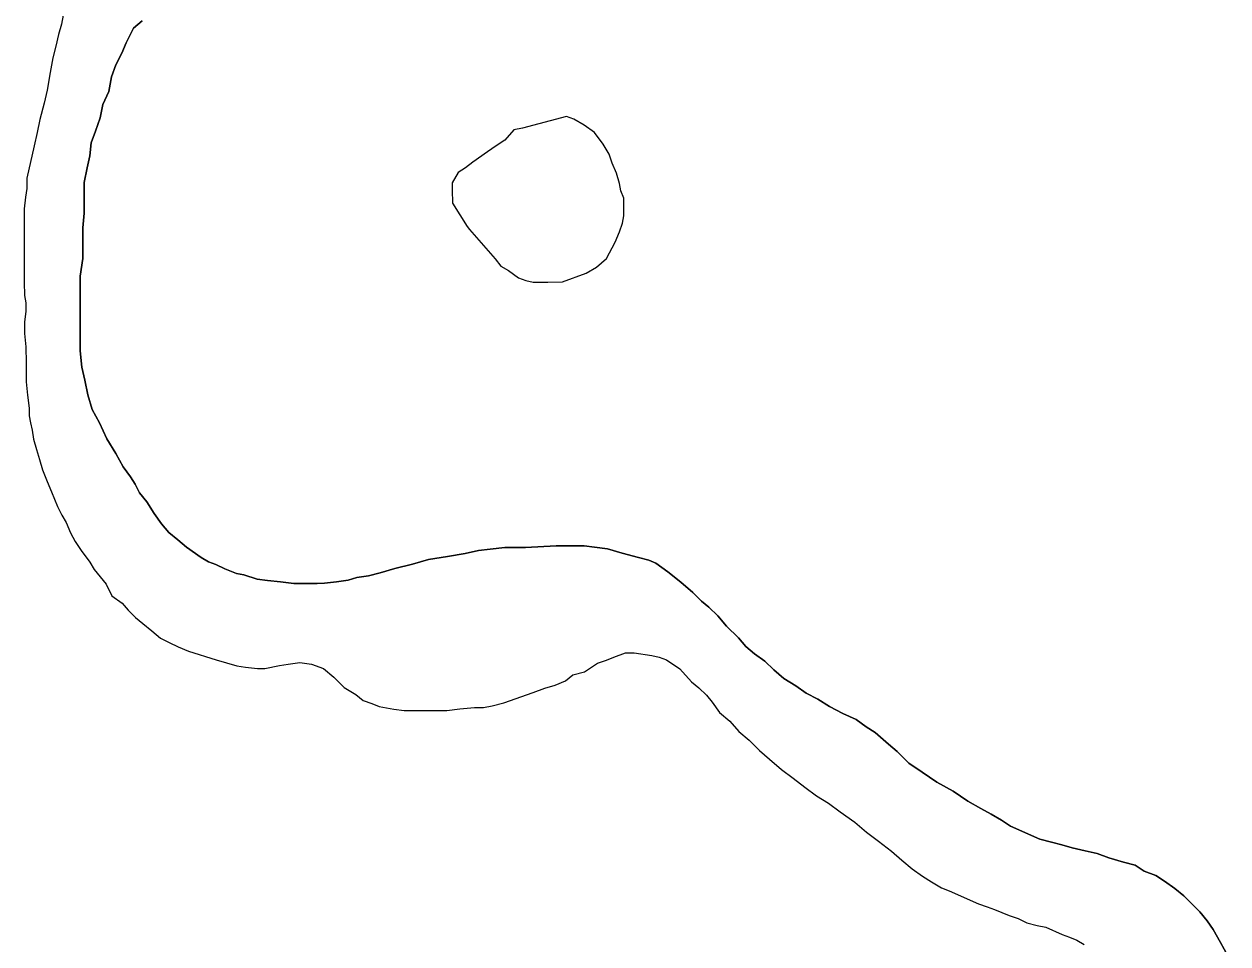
# Model space of a CAD drawing. Extents: x 2010165 to 2382125, y 1060529 to 1407316.
# Drawn here: x 2133029 to 2134676, y 1238386 to 1239645 of the extents above; entities that cross this region are included whole.
import ezdxf

# ---------------------------------------------------------------- set-up
doc = ezdxf.new("R2010")
doc.units = 0
doc.layers.add('GM_X_Major_River', color=7, linetype='Continuous')
doc.layers.add('GM_X_Minor_Lake', color=7, linetype='Continuous')

msp = doc.modelspace()

# ---------------------------------------------------------------- linework, layer by layer
at = {"layer": 'GM_X_Major_River'}
for points in [[(2133081.9, 1239657.1), (2133079.9, 1239645.1), (2133075.9, 1239631), (2133072, 1239614.9), (2133068, 1239598.9), (2133064.1, 1239578.8), (2133060.1, 1239554.7), (2133056.2, 1239536.6), (2133050.2, 1239514.5), (2133046.3, 1239496.5), (2133042.3, 1239478.4), (2133032.5, 1239434.2), (2133032.5, 1239420.2), (2133030.5, 1239408.1), (2133028.6, 1239392.1), (2133028.6, 1239374), (2133028.7, 1239347.9), (2133028.8, 1239327.8), (2133028.9, 1239309.8), (2133028.9, 1239291.7), (2133029, 1239273.7), (2133031, 1239263.6), (2133031.1, 1239251.6), (2133029.1, 1239237.6), (2133029.2, 1239221.5), (2133031.2, 1239203.4), (2133031.3, 1239181.4), (2133031.4, 1239155.3), (2133033.5, 1239137.2), (2133035.5, 1239119.2), (2133035.6, 1239109.1), (2133037.6, 1239099.1), (2133039.7, 1239089.1), (2133041.7, 1239077.1), (2133045.8, 1239063), (2133049.8, 1239049), (2133053.9, 1239035), (2133060, 1239018.9), (2133066, 1239004.9), (2133074.1, 1238984.9), (2133080.2, 1238972.8), (2133086.3, 1238962.8), (2133092.3, 1238948.8), (2133098.4, 1238936.8), (2133106.5, 1238924.8), (2133118.5, 1238908.7), (2133124.6, 1238898.7), (2133132.7, 1238888.7)], [(2133081.9, 1239657.1), (2133079.9, 1239645.1), (2133075.9, 1239631), (2133072, 1239614.9), (2133068, 1239598.9), (2133064.1, 1239578.8), (2133060.1, 1239554.7), (2133056.2, 1239536.6), (2133050.2, 1239514.5), (2133046.3, 1239496.5), (2133042.3, 1239478.4), (2133032.5, 1239434.2), (2133032.5, 1239420.2), (2133030.5, 1239408.1), (2133028.6, 1239392.1), (2133028.6, 1239374), (2133028.7, 1239347.9), (2133028.8, 1239327.8), (2133028.9, 1239309.8), (2133028.9, 1239291.7), (2133029, 1239273.7), (2133031, 1239263.6), (2133031.1, 1239251.6), (2133029.1, 1239237.6), (2133029.2, 1239221.5), (2133031.2, 1239203.4), (2133031.3, 1239181.4), (2133031.4, 1239155.3), (2133033.5, 1239137.2), (2133035.5, 1239119.2), (2133035.6, 1239109.1), (2133037.6, 1239099.1), (2133039.7, 1239089.1), (2133041.7, 1239077.1), (2133045.8, 1239063), (2133049.8, 1239049), (2133053.9, 1239035), (2133060, 1239018.9), (2133066, 1239004.9), (2133074.1, 1238984.9), (2133080.2, 1238972.8), (2133086.3, 1238962.8), (2133092.3, 1238948.8), (2133098.4, 1238936.8), (2133106.5, 1238924.8), (2133118.5, 1238908.7), (2133124.6, 1238898.7), (2133132.7, 1238888.7)], [(2133190.2, 1239649.4), (2133178.2, 1239639.3), (2133168.3, 1239619.3), (2133162.3, 1239605.2), (2133154.3, 1239589.1), (2133148.4, 1239573), (2133144.4, 1239553), (2133136.5, 1239534.9), (2133132.5, 1239516.8), (2133126.5, 1239498.7), (2133120.6, 1239482.6), (2133118.6, 1239464.6), (2133114.7, 1239448.5), (2133110.7, 1239428.4), (2133110.8, 1239408.4), (2133110.9, 1239386.3), (2133108.9, 1239366.2), (2133109, 1239346.2), (2133109.1, 1239324.1), (2133105.2, 1239300), (2133105.4, 1239227.8), (2133105.5, 1239197.7), (2133107.6, 1239175.6), (2133111.7, 1239157.6), (2133115.8, 1239137.5), (2133121.8, 1239117.4), (2133131.9, 1239099.4), (2133142, 1239077.4), (2133154.2, 1239057.3), (2133164.2, 1239039.3), (2133174.3, 1239025.3), (2133180.4, 1239015.3), (2133186.4, 1239003.3), (2133196.5, 1238991.3), (2133206.6, 1238975.2), (2133216.7, 1238961.2), (2133226.8, 1238949.2), (2133238.8, 1238939.2), (2133250.9, 1238929.2), (2133271, 1238915.2), (2133281.1, 1238909.2), (2133291.1, 1238905.3), (2133303.2, 1238899.3), (2133319.3, 1238893.3), (2133329.3, 1238891.3), (2133347.4, 1238885.4), (2133361.4, 1238883.4), (2133379.5, 1238881.5), (2133397.6, 1238879.5), (2133415.6, 1238879.6), (2133429.7, 1238879.6), (2133439.7, 1238879.7), (2133455.8, 1238881.7), (2133471.8, 1238883.8), (2133483.8, 1238887.8), (2133499.9, 1238889.9), (2133515.9, 1238893.9), (2133536, 1238900), (2133560, 1238906.1), (2133582.1, 1238912.2), (2133608.1, 1238916.3), (2133632.2, 1238920.4), (2133650.3, 1238924.5), (2133666.3, 1238926.5), (2133686.4, 1238928.6), (2133698.4, 1238928.6), (2133714.5, 1238928.7), (2133756.6, 1238930.8), (2133768.6, 1238930.9), (2133782.7, 1238930.9), (2133794.7, 1238930.9), (2133808.8, 1238929), (2133826.8, 1238927), (2133846.9, 1238921.1), (2133869, 1238915.1), (2133883.1, 1238911.2), (2133893.1, 1238907.2), (2133909.2, 1238895.2), (2133927.3, 1238881.2), (2133943.4, 1238867.2), (2133955.5, 1238855.2), (2133965.6, 1238847.2), (2133977.6, 1238835.2), (2133989.7, 1238821.2), (2134005.8, 1238805.2), (2134015.9, 1238793.2), (2134028, 1238783.2), (2134042.1, 1238773.2), (2134054.2, 1238761.2), (2134068.2, 1238749.2), (2134084.3, 1238739.2), (2134098.4, 1238729.2), (2134114.5, 1238721.3), (2134130.6, 1238711.3), (2134148.7, 1238701.3)], [(2134148.7, 1238701.3), (2134130.6, 1238711.3), (2134114.5, 1238721.3), (2134098.4, 1238729.2), (2134084.3, 1238739.2), (2134068.2, 1238749.2), (2134054.2, 1238761.2), (2134042.1, 1238773.2), (2134028, 1238783.2), (2134015.9, 1238793.2), (2134005.8, 1238805.2), (2133989.7, 1238821.2), (2133977.6, 1238835.2), (2133965.6, 1238847.2), (2133955.5, 1238855.2), (2133943.4, 1238867.2), (2133927.3, 1238881.2), (2133909.2, 1238895.2), (2133893.1, 1238907.2), (2133883.1, 1238911.2), (2133869, 1238915.1), (2133846.9, 1238921.1), (2133826.8, 1238927), (2133808.8, 1238929), (2133794.7, 1238930.9), (2133782.7, 1238930.9), (2133768.6, 1238930.9), (2133756.6, 1238930.8), (2133714.5, 1238928.7), (2133698.4, 1238928.6), (2133686.4, 1238928.6), (2133666.3, 1238926.5), (2133650.3, 1238924.5), (2133632.2, 1238920.4), (2133608.1, 1238916.3), (2133582.1, 1238912.2), (2133560, 1238906.1), (2133536, 1238900), (2133515.9, 1238893.9), (2133499.9, 1238889.9), (2133483.8, 1238887.8), (2133471.8, 1238883.8), (2133455.8, 1238881.7), (2133439.7, 1238879.7), (2133429.7, 1238879.6), (2133415.6, 1238879.6), (2133397.6, 1238879.5), (2133379.5, 1238881.5), (2133361.4, 1238883.4), (2133347.4, 1238885.4), (2133329.3, 1238891.3), (2133319.3, 1238893.3), (2133303.2, 1238899.3), (2133291.1, 1238905.3), (2133281.1, 1238909.2), (2133271, 1238915.2), (2133250.9, 1238929.2), (2133238.8, 1238939.2), (2133226.8, 1238949.2), (2133216.7, 1238961.2), (2133206.6, 1238975.2), (2133196.5, 1238991.3), (2133186.4, 1239003.3), (2133180.4, 1239015.3), (2133174.3, 1239025.3), (2133164.2, 1239039.3), (2133154.2, 1239057.3), (2133142, 1239077.4), (2133131.9, 1239099.4), (2133121.8, 1239117.4), (2133115.8, 1239137.5), (2133111.7, 1239157.6), (2133107.6, 1239175.6), (2133105.5, 1239197.7), (2133105.4, 1239227.8), (2133105.2, 1239300), (2133109.1, 1239324.1), (2133109, 1239346.2), (2133108.9, 1239366.2), (2133110.9, 1239386.3), (2133110.8, 1239408.4), (2133110.7, 1239428.4), (2133114.7, 1239448.5), (2133118.6, 1239464.6), (2133120.6, 1239482.6), (2133126.5, 1239498.7), (2133132.5, 1239516.8), (2133136.5, 1239534.9), (2133144.4, 1239553), (2133148.4, 1239573), (2133154.3, 1239589.1), (2133162.3, 1239605.2), (2133168.3, 1239619.3), (2133178.2, 1239639.3), (2133190.2, 1239649.4)], [(2133132.7, 1238888.7), (2133140.7, 1238878.7), (2133148.8, 1238862.7), (2133162.9, 1238852.7), (2133171, 1238842.7), (2133181, 1238832.7), (2133191.1, 1238824.7), (2133203.2, 1238814.7), (2133215.2, 1238804.7), (2133227.3, 1238798.7), (2133239.3, 1238792.7), (2133253.4, 1238786.8), (2133291.6, 1238774.8), (2133305.6, 1238770.9), (2133319.7, 1238766.9), (2133331.7, 1238764.9), (2133347.8, 1238763), (2133357.8, 1238763), (2133377.9, 1238767.1), (2133389.9, 1238769.1), (2133406, 1238771.2), (2133422, 1238769.2), (2133438.1, 1238763.3), (2133452.2, 1238751.3), (2133466.3, 1238737.3), (2133482.4, 1238727.3), (2133492.4, 1238719.3), (2133504.5, 1238715.3), (2133514.5, 1238711.3), (2133534.6, 1238707.4), (2133548.7, 1238705.4), (2133562.7, 1238705.5), (2133578.8, 1238705.5), (2133592.8, 1238705.6), (2133606.9, 1238705.6), (2133624.9, 1238707.7), (2133645, 1238709.7), (2133657, 1238709.8), (2133669, 1238711.8), (2133685.1, 1238715.9), (2133725.2, 1238730.1), (2133741.2, 1238736.1), (2133755.2, 1238740.2), (2133769.3, 1238746.2), (2133779.3, 1238754.3), (2133795.3, 1238758.4), (2133813.3, 1238770.5), (2133825.3, 1238774.5), (2133835.4, 1238778.6), (2133851.4, 1238784.6), (2133863.4, 1238784.7), (2133887.5, 1238780.8), (2133897.6, 1238778.8), (2133907.6, 1238774.8), (2133925.7, 1238762.8), (2133941.8, 1238744.8), (2133951.9, 1238736.8), (2133962, 1238726.8), (2133970, 1238716.8), (2133980.1, 1238702.8), (2133994.2, 1238690.8), (2134006.3, 1238676.8), (2134020.4, 1238664.8), (2134034.5, 1238650.8), (2134048.5, 1238638.8), (2134064.7, 1238624.8), (2134080.7, 1238612.8), (2134096.8, 1238600.8), (2134112.9, 1238588.8), (2134129, 1238578.8), (2134145.1, 1238566.8), (2134165.2, 1238552.9), (2134181.3, 1238538.9), (2134197.4, 1238526.9), (2134215.5, 1238512.9), (2134229.6, 1238500.9), (2134243.7, 1238488.9), (2134257.8, 1238478.9), (2134269.9, 1238470.9), (2134283.9, 1238462.9), (2134294, 1238459), (2134334.2, 1238441), (2134346.2, 1238437.1), (2134356.3, 1238433.1), (2134366.3, 1238429.1), (2134376.4, 1238425.1), (2134388.4, 1238421.1), (2134400.5, 1238415.1), (2134414.5, 1238411.2), (2134426.6, 1238409.2), (2134448.7, 1238399.2), (2134458.7, 1238395.3), (2134468.8, 1238391.3), (2134478.8, 1238385.3)], [(2133132.7, 1238888.7), (2133140.7, 1238878.7), (2133148.8, 1238862.7), (2133162.9, 1238852.7), (2133171, 1238842.7), (2133181, 1238832.7), (2133191.1, 1238824.7), (2133203.2, 1238814.7), (2133215.2, 1238804.7), (2133227.3, 1238798.7), (2133239.3, 1238792.7), (2133253.4, 1238786.8), (2133291.6, 1238774.8), (2133305.6, 1238770.9), (2133319.7, 1238766.9), (2133331.7, 1238764.9), (2133347.8, 1238763), (2133357.8, 1238763), (2133377.9, 1238767.1), (2133389.9, 1238769.1), (2133406, 1238771.2), (2133422, 1238769.2), (2133438.1, 1238763.3), (2133452.2, 1238751.3), (2133466.3, 1238737.3), (2133482.4, 1238727.3), (2133492.4, 1238719.3), (2133504.5, 1238715.3), (2133514.5, 1238711.3), (2133534.6, 1238707.4), (2133548.7, 1238705.4), (2133562.7, 1238705.5), (2133578.8, 1238705.5), (2133592.8, 1238705.6), (2133606.9, 1238705.6), (2133624.9, 1238707.7), (2133645, 1238709.7), (2133657, 1238709.8), (2133669, 1238711.8), (2133685.1, 1238715.9), (2133725.2, 1238730.1), (2133741.2, 1238736.1), (2133755.2, 1238740.2), (2133769.3, 1238746.2), (2133779.3, 1238754.3), (2133795.3, 1238758.4), (2133813.3, 1238770.5), (2133825.3, 1238774.5), (2133835.4, 1238778.6), (2133851.4, 1238784.6), (2133863.4, 1238784.7), (2133887.5, 1238780.8), (2133897.6, 1238778.8), (2133907.6, 1238774.8), (2133925.7, 1238762.8), (2133941.8, 1238744.8), (2133951.9, 1238736.8), (2133962, 1238726.8), (2133970, 1238716.8), (2133980.1, 1238702.8), (2133994.2, 1238690.8), (2134006.3, 1238676.8), (2134020.4, 1238664.8), (2134034.5, 1238650.8), (2134048.5, 1238638.8), (2134064.7, 1238624.8), (2134080.7, 1238612.8), (2134096.8, 1238600.8), (2134112.9, 1238588.8), (2134129, 1238578.8), (2134145.1, 1238566.8), (2134165.2, 1238552.9), (2134181.3, 1238538.9), (2134197.4, 1238526.9), (2134215.5, 1238512.9), (2134229.6, 1238500.9), (2134243.7, 1238488.9), (2134257.8, 1238478.9), (2134269.9, 1238470.9), (2134283.9, 1238462.9), (2134294, 1238459), (2134334.2, 1238441), (2134346.2, 1238437.1), (2134356.3, 1238433.1), (2134366.3, 1238429.1), (2134376.4, 1238425.1), (2134388.4, 1238421.1), (2134400.5, 1238415.1), (2134414.5, 1238411.2), (2134426.6, 1238409.2), (2134448.7, 1238399.2), (2134458.7, 1238395.3), (2134468.8, 1238391.3), (2134478.8, 1238385.3)], [(2134148.7, 1238701.3), (2134166.8, 1238693.3), (2134180.8, 1238683.3), (2134192.9, 1238675.4), (2134211, 1238659.4), (2134223.1, 1238649.4), (2134239.2, 1238633.4), (2134257.3, 1238621.4), (2134277.4, 1238607.4), (2134299.5, 1238595.4), (2134319.6, 1238581.4), (2134337.7, 1238571.5), (2134351.8, 1238563.5), (2134365.9, 1238555.5), (2134378, 1238547.5), (2134418.1, 1238529.6), (2134434.2, 1238525.6), (2134448.3, 1238521.6), (2134462.3, 1238517.7), (2134480.4, 1238513.7), (2134496.5, 1238509.8), (2134512.5, 1238503.8), (2134532.6, 1238497.8), (2134548.7, 1238493.9), (2134560.8, 1238485.9), (2134576.8, 1238479.9), (2134588.9, 1238471.9), (2134603, 1238461.9), (2134615.1, 1238451.9), (2134625.1, 1238441.9), (2134637.2, 1238429.9), (2134647.3, 1238417.9), (2134655.4, 1238405.9), (2134665.4, 1238387.9), (2134675.5, 1238369.9)], [(2134675.5, 1238369.9), (2134665.4, 1238387.9), (2134655.4, 1238405.9), (2134647.3, 1238417.9), (2134637.2, 1238429.9), (2134625.1, 1238441.9), (2134615.1, 1238451.9), (2134603, 1238461.9), (2134588.9, 1238471.9), (2134576.8, 1238479.9), (2134560.8, 1238485.9), (2134548.7, 1238493.9), (2134532.6, 1238497.8), (2134512.5, 1238503.8), (2134496.5, 1238509.8), (2134480.4, 1238513.7), (2134462.3, 1238517.7), (2134448.3, 1238521.6), (2134434.2, 1238525.6), (2134418.1, 1238529.6), (2134378, 1238547.5), (2134365.9, 1238555.5), (2134351.8, 1238563.5), (2134337.7, 1238571.5), (2134319.6, 1238581.4), (2134299.5, 1238595.4), (2134277.4, 1238607.4), (2134257.3, 1238621.4), (2134239.2, 1238633.4), (2134223.1, 1238649.4), (2134211, 1238659.4), (2134192.9, 1238675.4), (2134180.8, 1238683.3), (2134166.8, 1238693.3), (2134148.7, 1238701.3)]]:
    msp.add_lwpolyline(points, dxfattribs=at)
at = {"layer": 'GM_X_Minor_Lake'}
for points in [[(2133770.6, 1239518.8), (2133710.5, 1239502.6), (2133698.4, 1239500.5), (2133686.4, 1239486.4), (2133674.4, 1239478.4), (2133662.4, 1239470.3), (2133642.4, 1239456.2), (2133632.4, 1239448.1), (2133622.4, 1239442.1), (2133614.4, 1239428), (2133614.4, 1239418), (2133614.5, 1239399.9), (2133624.6, 1239383.9), (2133634.7, 1239367.9), (2133637.8, 1239364.1)], [(2133637.8, 1239364.1), (2133673, 1239323.9), (2133681, 1239313.8), (2133691.1, 1239307.9), (2133705.2, 1239297.9), (2133715.2, 1239293.9), (2133725.2, 1239291.9), (2133745.3, 1239292), (2133765.4, 1239292.1), (2133797.4, 1239304.2), (2133811.5, 1239312.3), (2133825.5, 1239324.3), (2133837.4, 1239346.5), (2133843.4, 1239360.5), (2133847.4, 1239372.6), (2133849.3, 1239382.6), (2133849.3, 1239396.7), (2133849.3, 1239406.7), (2133845.2, 1239416.7), (2133843.2, 1239426.7), (2133839.1, 1239440.8), (2133833, 1239454.8), (2133829, 1239466.8), (2133820.9, 1239480.8), (2133808.8, 1239496.9), (2133794.7, 1239506.9), (2133780.7, 1239514.8), (2133770.6, 1239518.8)]]:
    msp.add_lwpolyline(points, dxfattribs=at)

doc.saveas('drawing.dxf')
